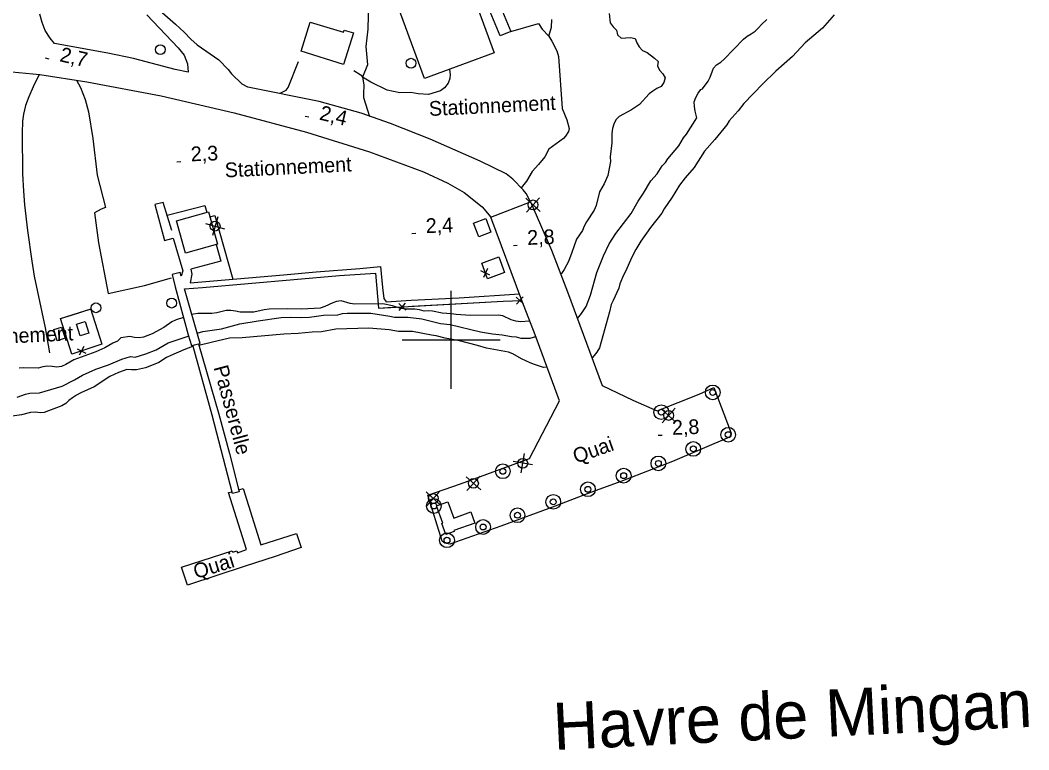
# Model space of a CAD drawing. Extents: x 336540 to 340074, y 5572036 to 5573747.
# Drawn here: x 338912.1 to 339117.8, y 5572516.4 to 5572665.2 of the extents above; entities that cross this region are included whole.
import ezdxf

# ---------------------------------------------------------------- set-up
doc = ezdxf.new("R2010")
doc.units = 0
for name, color, linetype in [('Niveau 10', 7, 'Continuous'), ('Niveau 19', 7, 'Continuous'), ('Niveau 2', 7, 'Continuous'), ('Niveau 21', 7, 'Continuous'), ('Niveau 22', 7, 'Continuous'), ('Niveau 26', 7, 'Continuous'), ('Niveau 3', 7, 'Continuous'), ('Niveau 31', 7, 'Continuous'), ('Niveau 36', 7, 'Continuous'), ('Niveau 37', 7, 'Continuous'), ('Niveau 4', 7, 'Continuous'), ('Niveau 52', 7, 'Continuous'), ('Niveau 61', 7, 'Continuous')]:
    doc.layers.add(name, color=color, linetype=linetype)

msp = doc.modelspace()

# ---------------------------------------------------------------- linework, layer by layer
at = {"layer": 'Niveau 10'}
for points in [[(339008.12, 5572625.03), (339016.22, 5572628.18), (339020.47, 5572618.29), (339023.73, 5572609.8), (339030.85, 5572590.72), (339037.05, 5572587.75), (339042.06, 5572585.54), (339050.59, 5572588.96), (339053.62, 5572590.31), (339057.13, 5572581.01), (339057.02, 5572580.56), (339056.8, 5572580.16), (339045.14, 5572575.2), (339034.6, 5572571.15), (339028.09, 5572568.77), (339021.2, 5572566.08), (339010.14, 5572562.05), (338999.75, 5572558.39), (338998.73, 5572558.54), (338998.21, 5572558.98), (338995.28, 5572568.33), (339001.9, 5572570.66), (339015.97, 5572575.8), (339022.09, 5572587.58), (339017.16, 5572601.06), (339014.43, 5572608.05), (339008.12, 5572625.03)], [(338956.7, 5572569.42), (338957.64, 5572569.71), (338961.19, 5572558.26), (338968.5, 5572560.55), (338969.46, 5572557.68), (338964.12, 5572555.83), (338958.04, 5572553.91), (338946.23, 5572550.02), (338945.03, 5572553.67), (338955.38, 5572557.02), (338955.5, 5572556.74), (338956.29, 5572556.98), (338956.47, 5572556.59), (338958.26, 5572557.3), (338954.6, 5572568.92), (338955.34, 5572569.06)]]:
    msp.add_lwpolyline(points, dxfattribs=at)
for centre, radius in [((339053.37, 5572589.3), 1.5), ((339053.37, 5572589.3), 0.6), ((339042.88, 5572585.27), 1.5), ((339042.88, 5572585.27), 0.6), ((339056.52, 5572580.68), 1.5), ((339056.52, 5572580.68), 0.6), ((339049.4, 5572577.79), 1.5), ((339049.4, 5572577.79), 0.6), ((339042.28, 5572574.83), 1.5), ((339010.56, 5572573.22), 1.5), ((339042.28, 5572574.83), 0.6), ((339010.56, 5572573.22), 0.6), ((339035.2, 5572572.33), 1.5), ((339035.2, 5572572.33), 0.6), ((339027.91, 5572569.55), 1.5), ((339027.91, 5572569.55), 0.6), ((339020.84, 5572566.99), 1.5), ((338996.5, 5572566.15), 1.5), ((338996.5, 5572566.15), 0.6), ((339020.84, 5572566.99), 0.6), ((339013.55, 5572564.26), 1.5), ((339013.55, 5572564.26), 0.6), ((339006.53, 5572561.87), 1.5), ((339006.53, 5572561.87), 0.6), ((338999.17, 5572559.16), 1.5), ((338999.17, 5572559.16), 0.6)]:
    msp.add_circle(centre, radius, dxfattribs=at)
at = {"layer": 'Niveau 19'}
for points in [[(338933.82, 5572673.5), (338939.38, 5572673.52), (338943.67, 5572673.76), (338949.82, 5572674.75), (338953.37, 5572675.43), (338957.82, 5572676.63), (338962.17, 5572677.27), (338965.94, 5572678.02), (338973.15, 5572679.63), (338975.63, 5572679.53), (338976.78, 5572679.14), (338978.73, 5572677.48), (338980.69, 5572675.1), (338982.57, 5572671.41), (338983.12, 5572669.16), (338983.12, 5572666.11), (338983.01, 5572663.33), (338982.62, 5572659.82), (338982.98, 5572656.09), (338981.92, 5572653.57)], [(338965.13, 5572650.29), (338966.36, 5572650.91), (338966.81, 5572651.45), (338968.89, 5572656.75)], [(338980.18, 5572654.94), (338981.48, 5572654.13), (338981.69, 5572653.95), (338981.92, 5572653.57), (338982.19, 5572651.99), (338982.13, 5572650.1), (338982.18, 5572649.42), (338983.39, 5572645.54)], [(338916.03, 5572654.1), (338914.77, 5572651.6), (338913.88, 5572649.58), (338913.24, 5572647.76), (338912.82, 5572646.04), (338912.63, 5572644.63), (338912.52, 5572642.17), (338912.61, 5572633.84), (338912.79, 5572630.35), (338913.04, 5572627.55), (338913.65, 5572622.32), (338914.5, 5572616.09), (338915.02, 5572613.01), (338917.21, 5572602.45), (338918.1, 5572597.38)]]:
    msp.add_lwpolyline(points, dxfattribs=at)
at = {"layer": 'Niveau 2'}
for points in [[(339078.11, 5572666.25), (339075.73, 5572663.54), (339072.21, 5572660.54), (339069.6, 5572657.78), (339066.26, 5572654.77), (339063.59, 5572652.24), (339059.7, 5572648.21), (339058.53, 5572646.72), (339056.7, 5572644.65), (339056.21, 5572643.85), (339053.77, 5572640.86), (339051.66, 5572638.45), (339049.57, 5572635.14), (339047.74, 5572633.07), (339046.58, 5572631.58), (339045.09, 5572629.12), (339043.44, 5572626.72), (339042.95, 5572625.86), (339040.68, 5572622.94), (339038.69, 5572620.13), (339037.7, 5572618.42), (339036.77, 5572616.71), (339035.63, 5572614.09), (339035.14, 5572613.23), (339034.43, 5572611.46), (339034.22, 5572610.56), (339033.08, 5572608.05), (339032.64, 5572607.25), (339032.33, 5572605.72), (339030.25, 5572598.4), (339029.76, 5572597.54), (339029.21, 5572596.8), (339028.75, 5572596.35)], [(339032.25, 5572666.55), (339032.45, 5572664.64), (339033.03, 5572663.86), (339033.72, 5572663.14), (339033.91, 5572662.18)], [(339033.91, 5572662.18), (339034.66, 5572661.52), (339036.58, 5572661.66), (339037.54, 5572661.46), (339037.9, 5572660.56), (339038.37, 5572659.72), (339039.06, 5572659), (339039.97, 5572658.62), (339041.52, 5572657.47), (339042.21, 5572656.75), (339042.11, 5572655.9), (339042.53, 5572655), (339043.16, 5572654.28), (339043.63, 5572653.44), (339043.42, 5572652.48), (339042.87, 5572651.68), (339041.97, 5572651.27), (339041.13, 5572650.74), (339040.41, 5572650.16), (339038.41, 5572647.98), (339036.79, 5572646.93), (339034.27, 5572645.53), (339033.6, 5572644.84), (339033.17, 5572643.98), (339032.9, 5572643.08), (339032.8, 5572642.11), (339032.78, 5572640.2), (339032.44, 5572637.31), (339032.51, 5572636.35), (339032, 5572633.52), (339031.24, 5572631.81), (339030.3, 5572630.16), (339029.56, 5572627.38), (339029.18, 5572626.47), (339027.59, 5572624.07), (339027.15, 5572623.21), (339026.83, 5572622.3), (339025.56, 5572620.53), (339024.65, 5572617.8), (339023.94, 5572615.98), (339023.07, 5572614.33), (339022.52, 5572613.53), (339022.33, 5572613.34)], [(339016.08, 5572603.82), (339016.02, 5572603.81), (339014.16, 5572603.72), (339013.2, 5572603.82), (339012.29, 5572604.08), (339010.57, 5572604.9), (339009.61, 5572605.05), (339003.96, 5572605), (339001.07, 5572605.17), (339000.11, 5572605.32), (338998.18, 5572605.45), (338996.25, 5572605.87), (338995.46, 5572605.96), (338994.5, 5572605.89), (338993.59, 5572606.15), (338992.62, 5572606.25), (338990.76, 5572606.27), (338989.79, 5572606.42), (338988.03, 5572606.95), (338986.1, 5572607.37), (338980.39, 5572607.32), (338979.43, 5572607.41), (338977.61, 5572608), (338976.65, 5572607.86), (338975.86, 5572607.57), (338974.24, 5572606.8), (338973.34, 5572606.5), (338969.55, 5572606.26), (338966.73, 5572606.32), (338962.94, 5572606.25), (338961.92, 5572606.12), (338959.78, 5572605.68), (338957.01, 5572605.69), (338956.05, 5572605.89), (338955.08, 5572605.99), (338954.12, 5572605.97), (338952.21, 5572605.54), (338951.25, 5572605.41), (338948.37, 5572605.41), (338947.46, 5572605.28), (338947.14, 5572605.17)], [(338945.43, 5572604.6), (338943.92, 5572604.09), (338943.03, 5572603.67), (338941.41, 5572602.57), (338939.06, 5572601.23), (338937.26, 5572600.57), (338936.41, 5572600.44), (338935.45, 5572600.48), (338934.49, 5572600.69), (338932.68, 5572600.43), (338931.96, 5572599.74), (338931.06, 5572599.33), (338929.38, 5572598.39), (338927.59, 5572597.57), (338923.1, 5572595.96), (338921.48, 5572594.97), (338920.58, 5572594.56), (338919.62, 5572594.43), (338918.66, 5572594.58), (338917.69, 5572594.62), (338916.74, 5572594.49), (338915.78, 5572594.24), (338912.89, 5572594.3), (338911.94, 5572594.23)], [(339019.59, 5572594.42), (339018.84, 5572594.4), (339017.02, 5572594.98), (339016.11, 5572595.36), (339014.34, 5572596.18), (339012.62, 5572597.16), (339011.71, 5572597.54), (339007.23, 5572598.3), (339005.4, 5572598.89), (339001.71, 5572599.83), (338998.81, 5572600.34), (338996.99, 5572600.87), (338996.03, 5572600.97), (338992.17, 5572601.69), (338989.28, 5572601.74), (338987.41, 5572602.05), (338983.21, 5572602.42), (338976.48, 5572602.18), (338973.61, 5572601.67), (338971.68, 5572601.58), (338968.8, 5572601.3), (338965.92, 5572601.19), (338957.39, 5572600.41), (338954.84, 5572600.36), (338951.07, 5572599.5), (338948.58, 5572598.85)], [(338947.43, 5572598.65), (338947.29, 5572598.63), (338945.49, 5572597.98), (338942.85, 5572596.86), (338941.96, 5572596.44), (338940.39, 5572595.4), (338938.6, 5572594.63), (338937.7, 5572594.33), (338935.84, 5572593.9), (338934.87, 5572593.88), (338933.91, 5572593.98), (338932.17, 5572593.38), (338930.43, 5572592.56), (338927.19, 5572590.46), (338924.49, 5572589.22), (338923.65, 5572588.76), (338922.81, 5572588.23), (338922.09, 5572587.65), (338921.48, 5572587.02), (338920.64, 5572586.55), (338917.94, 5572585.54), (338917.04, 5572585.24), (338916.2, 5572585.12), (338915.23, 5572585.27), (338914.27, 5572585.19), (338912.41, 5572584.7), (338909.54, 5572584.31)]]:
    msp.add_lwpolyline(points, dxfattribs=at)
at = {"layer": 'Niveau 21'}
for points in [[(338941.1, 5572666.73), (338943.8, 5572664.39), (338945.59, 5572662.73), (338946.91, 5572661.34), (338948.23, 5572660.18), (338952.64, 5572657.11), (338954.55, 5572655.12), (338955.24, 5572654.23), (338957.4, 5572652.11)], [(338919.16, 5572660.44), (338918.23, 5572661.55), (338917.24, 5572663.11), (338916.59, 5572664.73), (338916.16, 5572666.42)], [(338937.93, 5572666.26), (338944.34, 5572659.56), (338945.55, 5572658.07), (338946.27, 5572656.27), (338946.41, 5572654.6)], [(338946.41, 5572654.6), (338943.74, 5572655.11), (338935.27, 5572657.38), (338930, 5572658.46), (338919.16, 5572660.44)], [(338685.17, 5572592.07), (338701.15, 5572597.11), (338727.04, 5572605.03), (338764.87, 5572618.37), (338786.03, 5572626.24), (338800.21, 5572630.91), (338815.9, 5572635.67), (338831.12, 5572639.89), (338862.77, 5572647.87), (338883.05, 5572652.31), (338890.8, 5572653.67), (338899.54, 5572654.73), (338907.49, 5572654.9), (338916.15, 5572654.09), (338925.7, 5572652.63), (338940.89, 5572649.74), (338955.75, 5572646.32), (338970.49, 5572642.38), (338983.35, 5572638.36), (338994.36, 5572634.26), (338999.36, 5572631.94), (339002.67, 5572630.04), (339006.34, 5572627.14), (339008.12, 5572625.03)], [(339016.22, 5572628.18), (339015.31, 5572629.86), (339014.7, 5572630.61), (339012.59, 5572632.77), (339011.24, 5572633.87), (339005.94, 5572636.47), (338995.76, 5572640.93), (338987.66, 5572644.15), (338981.65, 5572646.26), (338973.08, 5572648.6), (338958.58, 5572651.53), (338957.4, 5572652.11)]]:
    msp.add_lwpolyline(points, dxfattribs=at)
at = {"layer": 'Niveau 22'}
for points in [[(339019.93, 5572661.95), (339020.48, 5572663.74), (339020.57, 5572665.35)], [(338943.04, 5572622.33), (338941.31, 5572627.99), (338939.62, 5572627.62), (338941.6, 5572620.3), (338943.35, 5572620.74), (338945.28, 5572614.06), (338944.99, 5572613.03), (338944.75, 5572613.76), (338943.12, 5572613.34), (338943.73, 5572610.8), (338946.4, 5572601.06), (338947.07, 5572598.87), (338948.81, 5572599.29), (338945.66, 5572610.39), (338949.33, 5572610.66), (338977.26, 5572613.16), (338984.61, 5572613.59)], [(338942.1, 5572625.42), (338949.78, 5572627.38), (338950.17, 5572626)], [(338952.11, 5572619.45), (338953.04, 5572616.05), (338946.97, 5572614.46), (338947.11, 5572613.41), (338946.82, 5572611.66), (338965.85, 5572613.25), (338972.5, 5572613.9), (338981.42, 5572614.55), (338985.63, 5572614.98), (338985.99, 5572610.66), (338986.31, 5572608.46), (338986.78, 5572607.79), (338991.85, 5572608.12), (339001.68, 5572608.57), (339013.96, 5572609.39)]]:
    msp.add_lwpolyline(points, dxfattribs=at)
at = {"layer": 'Niveau 26'}
msp.add_lwpolyline([(338955.44, 5572568.68), (338951.29, 5572584.65), (338947.34, 5572598.93), (338948.47, 5572599.21), (338952.64, 5572584.9), (338954.84, 5572576.88), (338956.8, 5572569.04), (338955.44, 5572568.68)], dxfattribs=at)
at = {"layer": 'Niveau 3'}
for p, q in [((338917.24, 5572657.51), (338918.01, 5572657.34)), ((338970.22, 5572645.65), (338971, 5572645.46)), ((338944.1, 5572636.34), (338944.91, 5572636.37)), ((338992.02, 5572621.7), (338992.82, 5572621.74)), ((339012.71, 5572619.28), (339013.51, 5572619.31)), ((339042.23, 5572580.57), (339043.02, 5572580.6))]:
    msp.add_line(p, q, dxfattribs=at)
at = {"layer": 'Niveau 31'}
for points in [[(338998.4, 5572686.86), (339008.8, 5572658.5), (338994.6, 5572653.29), (338984.2, 5572681.65), (338998.4, 5572686.86)], [(339010, 5572662), (339004.92, 5572674.28), (339007.1, 5572675.18), (339012.17, 5572662.9), (339010, 5572662)], [(338971.3, 5572664.78), (338978.06, 5572662.73), (338978.2, 5572663.18), (338980.11, 5572662.58), (338978.09, 5572656.14), (338969.44, 5572658.85), (338971.3, 5572664.78)], [(338944.02, 5572624.3), (338950.54, 5572626.1), (338952.35, 5572619.52), (338945.83, 5572617.72), (338944.02, 5572624.3)], [(339005.67, 5572621.05), (339004.61, 5572623.79), (339007.06, 5572624.74), (339008.12, 5572622), (339005.67, 5572621.05)], [(338924.39, 5572600.83), (338923.65, 5572603.2), (338925.37, 5572603.74), (338926.11, 5572601.37), (338924.39, 5572600.83)], [(338919.7, 5572599.83), (338918.98, 5572602.13), (338920.58, 5572602.63), (338921.3, 5572600.34), (338919.7, 5572599.83)], [(338998.3, 5572562.65), (338997.03, 5572566.19), (338999.37, 5572567.03), (339000.56, 5572563.69), (339004.06, 5572564.94), (339004.88, 5572562.67), (339000.58, 5572561.13), (339000.64, 5572560.95), (338998.92, 5572560.34), (338998.11, 5572562.58), (338998.3, 5572562.65)]]:
    msp.add_lwpolyline(points, dxfattribs=at)
at = {"layer": 'Niveau 36'}
for p, q in [((339018.2, 5572626.18), (339015.25, 5572628.87)), ((339015.38, 5572626.05), (339018.07, 5572629)), ((338949.96, 5572623.74), (338953.8, 5572622.65)), ((338952.43, 5572625.12), (338951.34, 5572621.28)), ((339045.85, 5572583.26), (339042.88, 5572585.95)), ((339043.02, 5572583.12), (339045.71, 5572586.09)), ((339014.29, 5572572.89), (339014.97, 5572576.82)), ((339016.59, 5572574.51), (339012.66, 5572575.19)), ((339006.04, 5572569.43), (339003.09, 5572572.12)), ((339003.22, 5572569.3), (339005.91, 5572572.25)), ((338997.87, 5572566.32), (338994.92, 5572569.01)), ((338995.05, 5572566.19), (338997.74, 5572569.14))]:
    msp.add_line(p, q, dxfattribs=at)
for centre in [(338940.72, 5572659.19), (338991.84, 5572656.41), (339016.73, 5572627.53), (338951.89, 5572623.2), (338927.59, 5572606.55), (338943.02, 5572607.51), (339044.37, 5572584.61), (339014.63, 5572574.86), (339004.57, 5572570.78), (338996.4, 5572567.67)]:
    msp.add_circle(centre, 1, dxfattribs=at)
at = {"layer": 'Niveau 37'}
for p, q in [((339007.92, 5572613.23), (339006.1, 5572614.07)), ((339007.43, 5572614.56), (339006.59, 5572612.74)), ((338990.81, 5572606.1), (338989.32, 5572607.44)), ((338989.4, 5572606.02), (338990.74, 5572607.52)), ((339014.77, 5572607.35), (339013.3, 5572608.72)), ((339013.35, 5572607.3), (339014.72, 5572608.77)), ((338923.74, 5572598.22), (338925.53, 5572597.31)), ((338925.09, 5572598.66), (338924.18, 5572596.87))]:
    msp.add_line(p, q, dxfattribs=at)
for points in [[(339006.28, 5572615.63), (339009.75, 5572616.91), (339010.91, 5572613.76), (339007.44, 5572612.48), (339006.28, 5572615.63)], [(339006.28, 5572615.63), (339009.75, 5572616.91), (339010.91, 5572613.76), (339008.15, 5572612.74)], [(339006.32, 5572615.53), (339006.28, 5572615.63)], [(338984.61, 5572613.59), (338985.19, 5572606.5), (339010.64, 5572607.91), (339014.43, 5572608.05)], [(338984.61, 5572613.59), (338985.19, 5572606.5), (338988.07, 5572606.66)], [(338992.07, 5572606.88), (339002.05, 5572607.43)], [(339002.05, 5572607.43), (339010.64, 5572607.91), (339012.04, 5572607.96)], [(338926.47, 5572606.39), (338928.79, 5572599.12), (338922.69, 5572597.13), (338920.35, 5572604.36), (338926.58, 5572606.32)], [(338922.74, 5572597.14), (338922.69, 5572597.13), (338920.35, 5572604.36), (338922.59, 5572605.07)], [(338922.59, 5572605.07), (338926.58, 5572606.32)], [(338926.47, 5572606.39), (338928.79, 5572599.12), (338926.54, 5572598.39)]]:
    msp.add_lwpolyline(points, dxfattribs=at)
at = {"layer": 'Niveau 4'}
for points in [[(339025.77, 5572604.34), (339026.62, 5572605.42), (339027.55, 5572606.85), (339028.47, 5572609.13), (339029.75, 5572613.72), (339031.1, 5572617.18), (339032.25, 5572619.57), (339033.57, 5572621.69), (339036.72, 5572625.81), (339038.15, 5572628.32), (339039.25, 5572629.92), (339040.73, 5572632.43), (339042.01, 5572633.87), (339043.05, 5572635.47), (339043.72, 5572636.16), (339044.21, 5572636.9), (339046.43, 5572639.6), (339047.42, 5572641.2), (339048.03, 5572641.95), (339050.12, 5572645.26), (339049.75, 5572646.61), (339049.62, 5572647.57), (339049.6, 5572648.53), (339049.93, 5572649.44), (339050.37, 5572650.3), (339050.97, 5572651.04), (339051.25, 5572651.22), (339052.4, 5572652.73), (339052.84, 5572653.58), (339053.54, 5572655.4), (339054.15, 5572656.09), (339054.99, 5572656.62), (339055.72, 5572657.25), (339059.66, 5572661.34), (339060.39, 5572661.92), (339061.23, 5572662.38), (339062.01, 5572662.96), (339062.73, 5572663.6), (339063.34, 5572664.34), (339064.4, 5572665.32)], [(338948.22, 5572601.36), (338949.36, 5572601.73), (338953.2, 5572602.25), (338956.91, 5572603.28), (338960.64, 5572603.92), (338965.38, 5572604.57), (338967.3, 5572604.67), (338969.22, 5572604.59), (338971.15, 5572604.63), (338974.02, 5572605.08), (338976.91, 5572605.13), (338977.86, 5572605.37), (338978.82, 5572605.45), (338983.63, 5572605.43), (338987.49, 5572604.88), (338988.46, 5572604.67), (338991.17, 5572604.67), (338994.06, 5572604.27), (338997.87, 5572603.38), (338999.8, 5572603.14), (339005.99, 5572601.67), (339008.48, 5572601.23), (339010.41, 5572601.04), (339012.34, 5572600.68), (339013.3, 5572600.64), (339014.21, 5572600.38), (339016.13, 5572600.36), (339017.29, 5572600.72)], [(338911.55, 5572588.31), (338913.23, 5572588.97), (338914.13, 5572589.15), (338916.05, 5572589.25), (338920.67, 5572590.58), (338923.24, 5572591.87), (338924.87, 5572592.8), (338927.56, 5572594.04), (338930.14, 5572594.93), (338932.84, 5572596.06), (338934.64, 5572596.65), (338935.6, 5572596.5), (338937.74, 5572597.16), (338939.87, 5572597.99), (338942.34, 5572599.4), (338944.13, 5572600.05), (338946.41, 5572600.78)]]:
    msp.add_lwpolyline(points, dxfattribs=at)
at = {"layer": 'Niveau 52'}
for points in [[(339012.17, 5572662.9), (339017.84, 5572664.52), (339018.6, 5572663.34), (339019.93, 5572661.95), (339020.57, 5572660.89), (339021.56, 5572658.94), (339021.93, 5572657.76), (339022.69, 5572647.15), (339023.64, 5572644.84), (339024.08, 5572643.09), (339023.92, 5572642.46), (339023.37, 5572641.55), (339022.93, 5572641.04), (339019.97, 5572638.89), (339019.14, 5572637.32), (339017.86, 5572635.78), (339016.52, 5572634.36), (339015.37, 5572632.37), (339014.27, 5572631.03)], [(338999.7, 5572655.16), (338999.83, 5572654.14), (338999.78, 5572653.29), (338999.41, 5572652.33), (338998.69, 5572651.41), (338997.85, 5572650.77), (338995.38, 5572650.03), (338993.3, 5572650.15), (338991.77, 5572650.44), (338989.58, 5572650.35), (338986.97, 5572650.92), (338983.67, 5572652.54), (338981.92, 5572653.57)], [(338923.61, 5572652.94), (338924.47, 5572651.47), (338925.42, 5572649.05), (338926.04, 5572646.52), (338926.93, 5572641.04), (338927.81, 5572633.6), (338929.52, 5572626.97), (338928.68, 5572626.67), (338927.28, 5572625.91), (338928.13, 5572619.82), (338930.08, 5572609.44), (338937.51, 5572611.11), (338942.97, 5572612.63)], [(338950.81, 5572625.11), (338951.83, 5572625.34), (338955.49, 5572612.4)]]:
    msp.add_lwpolyline(points, dxfattribs=at)
at = {"layer": 'Niveau 61'}
for points in [[(339000, 5572590), (339000, 5572610)], [(338990, 5572600), (339010, 5572600)]]:
    msp.add_lwpolyline(points, dxfattribs=at)

# ---------------------------------------------------------------- texts
at = {"layer": 'Niveau 10'}
for rotation, p in [(19.3728, (339025.47, 5572574.76)), (17.2842, (338947.99, 5572551.25))]:
    msp.add_text('Quai', height=3, rotation=rotation, dxfattribs=at).set_placement(p)
at = {"layer": 'Niveau 26'}
msp.add_text('Passerelle', height=3, rotation=285.0454, dxfattribs=at).set_placement((338951.55, 5572594.41))
at = {"layer": 'Niveau 3'}
for s, rotation, p in [('2,7    ', 347.1777, (338920.04, 5572656.83)), ('2,4    ', 346.6112, (338973, 5572644.94)), ('2,3    ', 2.2045, (338946.98, 5572636.41)), ('2,4    ', 2.2045, (338994.9, 5572621.77)), ('2,8    ', 2.2045, (339015.59, 5572619.36)), ('2,8    ', 2.2045, (339045.11, 5572580.64))]:
    msp.add_text(s, height=3, rotation=rotation, dxfattribs=at).set_placement(p)
at = {"layer": 'Niveau 4'}
msp.add_text('Havre de Mingan', height=9.6, rotation=2.7837, dxfattribs=at).set_placement((339021.01, 5572516.39))
at = {"layer": 'Niveau 52'}
for rotation, p in [(2.7712, (338995.56, 5572645.65)), (2.7712, (338953.93, 5572633.12)), (2.7781, (338897.17, 5572598.67))]:
    msp.add_text('Stationnement', height=3, rotation=rotation, dxfattribs=at).set_placement(p)

doc.saveas('drawing.dxf')
